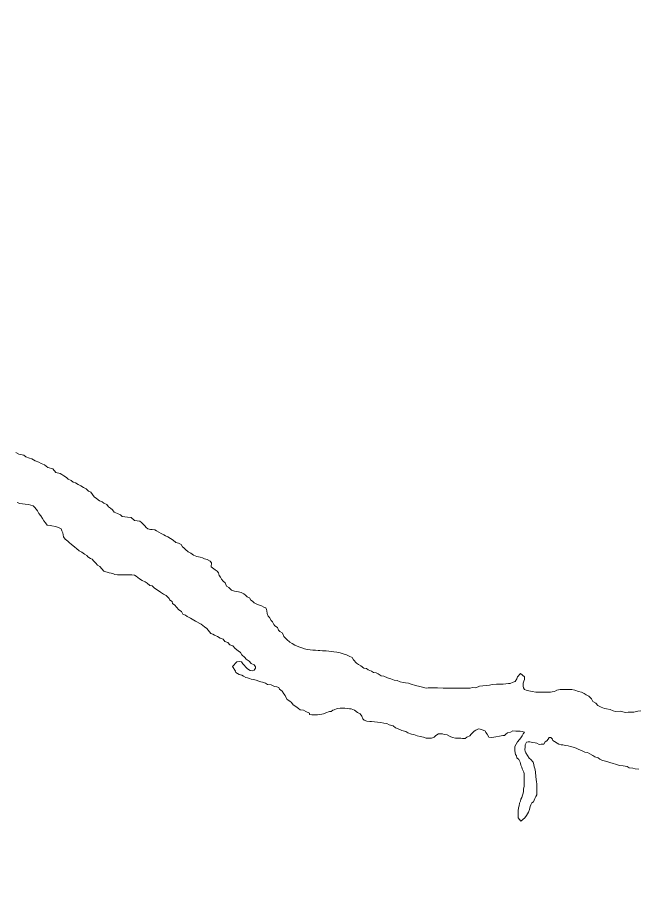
# Model space of a CAD drawing. Extents: x -1643653 to 4543381, y 1624270 to 13878484.
# Drawn here: x 594084 to 595746, y 8904160 to 8906488 of the extents above; entities that cross this region are included whole.
import ezdxf

# ---------------------------------------------------------------- set-up
doc = ezdxf.new("R2010")
doc.units = 0
doc.header["$LTSCALE"] = 200
doc.layers.add('6', color=7, linetype='Continuous', lineweight=13)
doc.layers.add('60', color=7, linetype='Continuous', lineweight=13)

msp = doc.modelspace()

# ---------------------------------------------------------------- linework, layer by layer
at = {"layer": '6'}
for points in [[(594080.2, 8905324.1), (594088.6, 8905320), (594101.6, 8905316.9), (594107.1, 8905312.9), (594117.1, 8905308.8), (594122.6, 8905307.3), (594131.5, 8905301.7), (594141.5, 8905298.7), (594148, 8905294.6), (594157, 8905291.1), (594165.4, 8905284), (594179.4, 8905280.4), (594186.8, 8905270.8), (594198.8, 8905268.2), (594203.3, 8905265.7), (594208.2, 8905261.7), (594215.7, 8905257.6), (594220.2, 8905253.1), (594228.2, 8905249.5), (594233.1, 8905244.5), (594240.1, 8905242.9), (594247.1, 8905238.4), (594254.1, 8905234.8), (594261.5, 8905230.8), (594268, 8905227.2), (594274.5, 8905221.2), (594281, 8905218.1), (594285.4, 8905212.1), (594289.4, 8905205.6), (594296.3, 8905201.5), (594304.3, 8905195.4), (594310.8, 8905192.4), (594315.7, 8905188.8), (594323.7, 8905185.3), (594327.7, 8905179.3), (594333.7, 8905175.2), (594338.6, 8905171.2), (594343.6, 8905164.6), (594352.1, 8905161.1), (594360, 8905157.5), (594365, 8905153.5), (594371.5, 8905152.4), (594378.5, 8905151.4), (594388.5, 8905150.8), (594397.4, 8905142.2), (594411.4, 8905140.2)], [(594172.2, 8905128.7), (594164.2, 8905130.3), (594159.8, 8905135.8), (594155.3, 8905141.8), (594151.4, 8905147.9), (594146.9, 8905154.9), (594142, 8905161.5), (594138.5, 8905168.5), (594134.5, 8905172.5), (594130.6, 8905177.6), (594126.6, 8905181.6), (594120.1, 8905183.1), (594113.6, 8905185.2), (594105.1, 8905185.7), (594097.6, 8905186.8), (594090.6, 8905187.8), (594083.7, 8905190.4)], [(594411.4, 8905140.2), (594416.4, 8905136.6), (594420.9, 8905132.6), (594424.8, 8905128.1), (594428.8, 8905123.5), (594433.3, 8905120), (594440.3, 8905118.4), (594444.8, 8905117.9), (594452.3, 8905117.3), (594456.7, 8905114.8), (594462.7, 8905111.3), (594469.2, 8905107.2), (594475.7, 8905103.7), (594480.2, 8905101.6), (594487.1, 8905098.6), (594493.6, 8905094.6), (594501.1, 8905090), (594508.5, 8905083.4), (594515, 8905081.9), (594522, 8905077.8), (594525.5, 8905072.3), (594529.9, 8905069.3), (594533.9, 8905065.2), (594540.8, 8905058.2), (594547.8, 8905055.1), (594555.8, 8905049.6), (594564.3, 8905046.5), (594572.8, 8905043.9), (594579.8, 8905042.4), (594584.7, 8905039.9), (594592.2, 8905038.3), (594599.7, 8905033.8), (594603.7, 8905028.7), (594602.6, 8905018.2), (594613.5, 8905010.1), (594618.5, 8905006.6), (594622, 8905002.1), (594624.4, 8904995), (594627.9, 8904991), (594630.3, 8904985.5), (594634.3, 8904979.9), (594640.3, 8904975.4), (594643.2, 8904966.9), (594649.7, 8904963.3), (594656.6, 8904956.3), (594664.6, 8904953.2), (594675.6, 8904951.6), (594682.6, 8904949.6), (594690.1, 8904946), (594694.5, 8904943), (594698.5, 8904938.5), (594705.5, 8904935.4), (594708.4, 8904928.9), (594712.9, 8904926.4), (594717.4, 8904921.8), (594724.9, 8904918.3), (594732.3, 8904915.7), (594737.3, 8904914.2), (594743.8, 8904910.6), (594748.8, 8904908.6), (594750.8, 8904904.6), (594751.2, 8904900.6), (594752.7, 8904893.6), (594755.1, 8904886.5), (594758.6, 8904882.5), (594763.1, 8904875), (594766.5, 8904870.9), (594770, 8904864.4), (594773, 8904860.4), (594779.9, 8904855.8), (594782.9, 8904849.3), (594786.3, 8904845.3), (594792.8, 8904841.7), (594796.3, 8904835.7), (594797.2, 8904831.7), (594801.2, 8904827.6), (594805.2, 8904823.6), (594813.1, 8904817), (594819.1, 8904813), (594826.1, 8904808.9), (594833.1, 8904805.9), (594839.5, 8904803.3), (594845.5, 8904801.8), (594852.5, 8904799.3), (594859.5, 8904797.7), (594867.5, 8904796.2), (594875, 8904795.1), (594881.5, 8904795.1), (594888.5, 8904795), (594893.5, 8904794.5), (594900.5, 8904793.9), (594904.5, 8904793.9), (594910.5, 8904793.4), (594917.5, 8904792.8), (594925.5, 8904791.8), (594930.5, 8904791.2), (594938.5, 8904790.2), (594948, 8904788.6), (594956, 8904786.1), (594964.9, 8904783), (594971.9, 8904779.4)], [(594671.7, 8904763.9), (594678.7, 8904764.9), (594683.7, 8904764.3), (594687.6, 8904758.8), (594691.6, 8904754.8), (594694.6, 8904750.7), (594700, 8904745.7), (594706.5, 8904741.1), (594713.5, 8904740.1), (594717.5, 8904741.6), (594721.1, 8904747.1), (594721.6, 8904751.1), (594717.6, 8904756.6), (594709.2, 8904759.7), (594704.2, 8904766.2), (594696.2, 8904771.8), (594692.3, 8904775.8), (594684.8, 8904782.8), (594681.4, 8904789.4), (594674.9, 8904793.4), (594666.9, 8904800), (594660.5, 8904807), (594652.5, 8904810.1), (594647.6, 8904816.1), (594639.6, 8904818.7), (594635.1, 8904824.7), (594626.6, 8904827.8), (594619.2, 8904831.8), (594611.2, 8904835.9), (594606.7, 8904838.4), (594601.7, 8904840), (594594.8, 8904849), (594591.3, 8904853.6), (594584.8, 8904858.1), (594575.9, 8904865.2), (594560.5, 8904873.3), (594547.5, 8904881.4), (594538.5, 8904885.4), (594533.6, 8904889), (594527.1, 8904892), (594523.1, 8904899.1), (594516.2, 8904903.6), (594510.2, 8904910.2), (594505.8, 8904916.2), (594499.3, 8904920.3), (594498.3, 8904925.8), (594491.3, 8904929.8), (594489.9, 8904933.8), (594485.9, 8904937.9), (594481.9, 8904941.9), (594475.5, 8904944.9), (594467, 8904951), (594458, 8904957.1), (594451.1, 8904961.1), (594444.6, 8904967.7), (594438.6, 8904968.7), (594431.2, 8904974.3), (594425.7, 8904978.3), (594418.2, 8904981.9), (594410.7, 8904985.9), (594406.8, 8904990), (594402.3, 8904993.5), (594397.8, 8904996.5), (594390.8, 8904997.1), (594384.8, 8904997.1), (594378.8, 8904997.2), (594370.3, 8904997.2), (594363.3, 8904997.3), (594359.3, 8904997.3), (594352.3, 8904997.3), (594345.3, 8904997.9), (594339.8, 8905000.4), (594335.3, 8905001.5), (594329.8, 8905002.5), (594315.9, 8905007.1), (594305, 8905019.2), (594298.5, 8905022.7), (594294.5, 8905028.3), (594287.6, 8905034.3), (594284.6, 8905039.3), (594280.1, 8905040.9), (594273.1, 8905044.9), (594270.2, 8905049), (594263.7, 8905052), (594256.7, 8905058.1), (594249.7, 8905061.1), (594242.3, 8905067.7), (594237.8, 8905071.2), (594228.4, 8905078.8), (594223.4, 8905082.8), (594218.9, 8905086.8), (594212.5, 8905092.4), (594208, 8905098.9), (594207.1, 8905103.9), (594205.6, 8905109.5), (594203.6, 8905115), (594201.2, 8905120.5), (594194.2, 8905124.1), (594186.2, 8905126.6), (594176.7, 8905127.7), (594172.2, 8905128.7)], [(594971.9, 8904779.4), (594979.4, 8904775.9), (594983.3, 8904769.3), (594991.3, 8904760.8), (594996.3, 8904756.8), (595003.2, 8904753.2), (595010.7, 8904747.1), (595017.7, 8904746.1), (595022.7, 8904742.6), (595031.6, 8904739), (595037.1, 8904735.9), (595043.6, 8904734.9), (595049.1, 8904731.9), (595057.1, 8904726.8), (595064.6, 8904725.8), (595074.5, 8904721.7), (595083, 8904718.6), (595092.5, 8904715.6), (595100, 8904714), (595108, 8904710.4), (595116.5, 8904709.4), (595122.4, 8904708.3), (595130.9, 8904707.3), (595137.4, 8904704.7), (595149.4, 8904701.2), (595160.9, 8904698.1), (595177.4, 8904694), (595182.9, 8904694.4), (595186.9, 8904694.4), (595194.9, 8904694.3), (595208.4, 8904694.3), (595222.9, 8904694.2), (595234.4, 8904694.1), (595239.4, 8904694.1), (595246.9, 8904694), (595250.9, 8904694), (595260.4, 8904693.9), (595267.4, 8904693.9), (595278.4, 8904693.8), (595283.9, 8904693.8), (595295.4, 8904693.7), (595301.4, 8904695.2), (595310.4, 8904695.1), (595320, 8904699), (595329.5, 8904700.5), (595338.5, 8904701.4), (595347.5, 8904702.3), (595354, 8904703.3), (595365.5, 8904704.2), (595375.5, 8904704.2), (595384, 8904704.6), (595391, 8904705.1), (595398.1, 8904706), (595402.1, 8904706.5), (595410.1, 8904709.9), (595415.6, 8904711.9), (595420.2, 8904718.9), (595422.2, 8904724.4), (595429.8, 8904733.3), (595440.7, 8904723.8), (595440.7, 8904717.3), (595439.1, 8904712.3), (595437.6, 8904706.8), (595437.5, 8904702.8), (595437.5, 8904698.8), (595438.5, 8904694.7), (595441, 8904690.7), (595445.4, 8904688.2), (595452.4, 8904686.6), (595456.9, 8904685.6), (595461.4, 8904684.6), (595470.9, 8904683), (595476.9, 8904683), (595485.9, 8904682.9), (595490.4, 8904682.9), (595497.4, 8904682.8), (595501.9, 8904682.8), (595509.9, 8904683.2), (595514.4, 8904684.2), (595520.9, 8904685.2), (595527.5, 8904688.6), (595536, 8904690.1), (595547, 8904690.5), (595556.5, 8904690.4), (595567.5, 8904689.9), (595575, 8904688.3), (595585.5, 8904685.2), (595593, 8904682.7), (595599.9, 8904679.7), (595605.9, 8904675.6), (595612.4, 8904672.1), (595619.8, 8904665.5), (595623.3, 8904658), (595631.8, 8904653.4), (595637.2, 8904647.4), (595645.7, 8904643.3), (595654.7, 8904639.7), (595659.7, 8904638.2), (595669.6, 8904637.1), (595677.6, 8904633.6), (595684.1, 8904631.5)], [(595281.9, 8904559.6), (595274.9, 8904559.6), (595270.4, 8904559.7), (595261.9, 8904559.7), (595256.4, 8904560.2), (595248.4, 8904561.8), (595241.9, 8904564.3), (595233.9, 8904568.9), (595225.9, 8904570), (595221.5, 8904571.5), (595214.4, 8904571.6), (595210.4, 8904571.6), (595203.4, 8904567.1), (595198.9, 8904563.1), (595191.8, 8904559.7), (595187.8, 8904559.7), (595183.8, 8904559.7), (595177.3, 8904559.8), (595170.4, 8904562.8), (595161.9, 8904564.9), (595153.9, 8904566.4), (595144.9, 8904570), (595138.4, 8904571.1), (595128.9, 8904574.1), (595123, 8904577.7), (595113, 8904580.7), (595103, 8904584.8), (595095.5, 8904587.8), (595089.6, 8904593.4), (595079.1, 8904596), (595072.1, 8904599), (595064.1, 8904600.6), (595056.6, 8904602.1), (595047.6, 8904603.2), (595039.6, 8904604.2), (595031.6, 8904604.8), (595027.1, 8904604.8), (595019.1, 8904605.9), (595012.1, 8904607.9), (595008.2, 8904612), (595005.7, 8904619), (595001.3, 8904625), (594993.8, 8904629.1), (594985.8, 8904634.7), (594977.3, 8904638.2), (594972.8, 8904638.7), (594967.9, 8904639.8), (594959.9, 8904640.3), (594951.3, 8904640.4), (594947.3, 8904640.4), (594939.8, 8904639.5), (594931.8, 8904635.5), (594927.8, 8904635), (594923.3, 8904631.1), (594918.8, 8904631.1), (594909.2, 8904627.6), (594902.7, 8904625.2), (594898.7, 8904624.2), (594893.7, 8904623.2), (594886.7, 8904622.8), (594879.7, 8904622.8), (594872.2, 8904622.9), (594865.7, 8904623.4), (594865.7, 8904627.4), (594856.2, 8904631.5), (594849.3, 8904635.1), (594840.8, 8904635.6), (594836.3, 8904639.1), (594828.8, 8904645.2), (594821.9, 8904649.2), (594817.9, 8904655.8), (594812.9, 8904659.3), (594806, 8904663.9), (594802, 8904669.4), (594801, 8904674.4), (594797.1, 8904678.9), (594792.6, 8904685.5), (594785.7, 8904691.1), (594783.7, 8904695.6), (594778.7, 8904697.1), (594771.7, 8904698.7), (594762.7, 8904702.7), (594753.2, 8904703.8), (594747.8, 8904706.8), (594740.3, 8904709.9), (594735.8, 8904710.4), (594729.8, 8904712.9), (594723.3, 8904715.5), (594715.8, 8904717), (594709.3, 8904718.1), (594704.8, 8904719.6), (594699.9, 8904721.2), (594695.4, 8904722.7), (594689.4, 8904725.7), (594684.4, 8904728.8), (594677.9, 8904730.3), (594673.4, 8904732.8), (594669, 8904735.4), (594667.5, 8904739.4), (594660.1, 8904752), (594671.7, 8904763.9)], [(595684.1, 8904631.5), (595696.6, 8904631.9), (595710.6, 8904628.3), (595718.1, 8904629.3), (595722.1, 8904629.3), (595726.6, 8904629.7), (595733.1, 8904629.7), (595737.1, 8904630.2), (595744.1, 8904632.1), (595751.7, 8904633.1)], [(595458, 8904502.8), (595463.5, 8904496.3), (595465.4, 8904489.8), (595466.9, 8904483.2), (595468.3, 8904479.2), (595469.8, 8904470.2), (595470.2, 8904465.2), (595470.7, 8904461.2), (595471.2, 8904456.7), (595471.6, 8904450.2), (595473.1, 8904442.7), (595473.6, 8904438.7), (595473.5, 8904434.6), (595474, 8904430.6), (595474, 8904426.1), (595473.9, 8904419.6), (595473.8, 8904412.6), (595473.3, 8904408.6), (595471.3, 8904404.1), (595468.8, 8904399.1), (595466.2, 8904394.6), (595464.7, 8904390.1), (595460.2, 8904386.7), (595458.1, 8904381.7), (595456.1, 8904377.2), (595454, 8904369.2), (595451, 8904362.2), (595448.4, 8904357.7), (595446.4, 8904353.2), (595441.8, 8904346.7), (595430.8, 8904337.8), (595423.8, 8904347.3), (595423.4, 8904353.9), (595423.4, 8904358.4), (595423.5, 8904365.4), (595425, 8904373.4), (595426.6, 8904378.9), (595427.6, 8904385.9), (595429.7, 8904391.9), (595430.7, 8904396.9), (595433.2, 8904401.4), (595435.8, 8904407.3), (595436.8, 8904413.3), (595437.9, 8904417.8), (595438.4, 8904424.9), (595439.5, 8904430.9), (595439.5, 8904436.9), (595439.6, 8904441.4), (595439.6, 8904447.9), (595439.7, 8904454.9), (595439.7, 8904458.9), (595439.7, 8904464.9), (595438.8, 8904468.9), (595434.8, 8904478), (595433.9, 8904482.5), (595430.9, 8904488), (595430.4, 8904492), (595429, 8904496), (595425.5, 8904502.6), (595420.6, 8904507.1), (595419.1, 8904512.6), (595416.6, 8904516.6), (595416.2, 8904520.6), (595415.2, 8904527.2), (595415.2, 8904533.2), (595415.3, 8904538.2), (595418.8, 8904543.7), (595422.4, 8904550.1), (595427.4, 8904556.6), (595431, 8904561.1), (595434.5, 8904566.6), (595437.1, 8904572.1), (595441.1, 8904576.1), (595434.1, 8904578.1), (595429.1, 8904579.1), (595422.6, 8904579.2), (595417.6, 8904579.2), (595409.6, 8904579.3), (595403.1, 8904575.8), (595395.1, 8904574.4), (595391, 8904570.9), (595387, 8904567.4), (595382.5, 8904567.4), (595378, 8904566.5), (595374, 8904565), (595364, 8904563.6), (595358.9, 8904562.6), (595352.4, 8904562.1), (595345.4, 8904562.7), (595341, 8904571.2), (595337, 8904575.2), (595336.6, 8904579.2), (595330.6, 8904581.3), (595322.6, 8904584.3), (595318.1, 8904584.9), (595310.6, 8904581.9), (595306.5, 8904578.9), (595298.5, 8904571), (595294.4, 8904566.5), (595286.4, 8904563.1), (595281.9, 8904559.6)], [(595747, 8904477.4), (595737, 8904478), (595730.5, 8904479.5), (595721, 8904481.1), (595715.5, 8904484.6), (595704.5, 8904485.7), (595695, 8904487.2), (595684.5, 8904490.3), (595678, 8904491.9), (595669.1, 8904494.9), (595661.1, 8904498), (595653.6, 8904499), (595649.1, 8904500.6), (595642.6, 8904503.6), (595637.6, 8904507.2), (595628.7, 8904510.2), (595623.7, 8904513.3), (595615.2, 8904518.3), (595609.7, 8904521.9), (595601.8, 8904522.9), (595593.3, 8904527), (595585.8, 8904529.5), (595579.3, 8904533.6), (595571.3, 8904536.1), (595563.8, 8904537.7), (595557.3, 8904539.7), (595550.4, 8904540.8), (595543.4, 8904541.8), (595538.4, 8904542.4), (595532.9, 8904543.9), (595527.9, 8904546.9), (595521.4, 8904551.5), (595516.9, 8904553.5), (595515.5, 8904557.5), (595511, 8904561.6), (595506.5, 8904562.1), (595504, 8904557.6), (595500.9, 8904553.1), (595495.9, 8904550.7), (595492.4, 8904543.7), (595485.3, 8904543.7), (595480.3, 8904543.2), (595473.9, 8904546.3), (595469.4, 8904547.3), (595462.4, 8904548.9), (595455.4, 8904549.9), (595450.9, 8904550.4), (595445.9, 8904549.5), (595442.3, 8904542), (595442.3, 8904536.5), (595441.7, 8904529), (595442.2, 8904525), (595444.7, 8904520.4), (595448.6, 8904513.9), (595453.1, 8904506.9), (595458, 8904502.8)]]:
    msp.add_lwpolyline(points, dxfattribs=at)
at = {"layer": '60', "lineweight": 25}
msp.add_spline([(814781, 9009175.5), (814787.2, 9009173.4), (814796.9, 9009173.4), (814799.4, 9009172.4), (814805.1, 9009174.5), (814805.6, 9009176.5), (814811.7, 9009179.5), (814811.7, 9009179.5), (814801.5, 9009181), (814790.7, 9009181.5), (814784.1, 9009183.1), (814777.4, 9009185.1), (814778.4, 9009175.5)], degree=3, dxfattribs=at)

doc.saveas('drawing.dxf')
